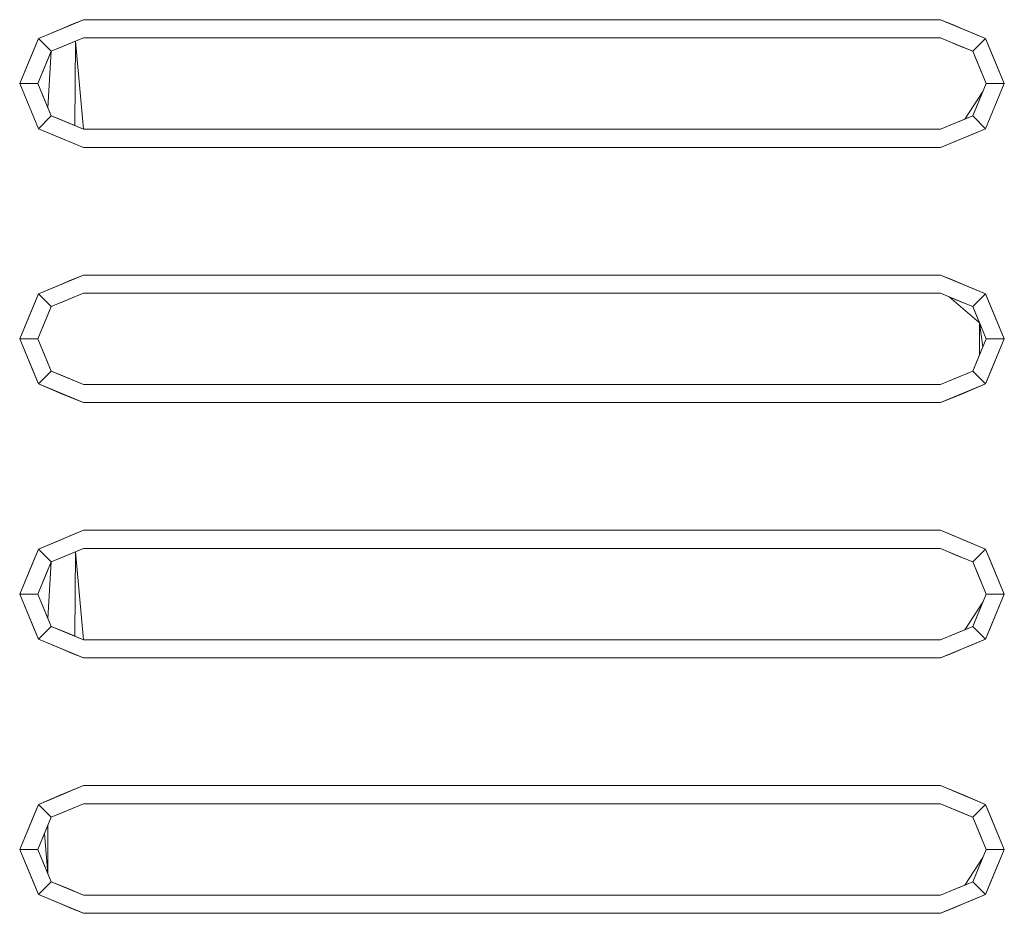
# Model space of a CAD drawing. Header units: millimetres. Extents: x 321 to 585, y -277 to 9.
# Tile 815 of 1056: x 346.746 to 347.286, y -18.946 to -18.456. Entities that reach past the tile are written whole.
import ezdxf

# ---------------------------------------------------------------- set-up
doc = ezdxf.new("R2010")
doc.units = ezdxf.units.MM
doc.header["$MEASUREMENT"] = 0
doc.layers.add('IFC-Elemento construtivo genérico-Contorno', color=253, linetype='Continuous', lineweight=5)

msp = doc.modelspace()

# ---------------------------------------------------------------- linework, layer by layer
at = {"layer": 'IFC-Elemento construtivo genérico-Contorno', "lineweight": 5}
for p, q in [((346.75591, -18.46641), (346.78066, -18.45615)), ((346.7621, -18.46385), (346.78066, -18.45615)), ((346.76829, -18.46128), (346.78066, -18.45615)), ((346.77409, -18.45888), (346.78066, -18.45615)), ((346.77409, -18.45888), (346.78066, -18.45615)), ((346.78066, -18.45615), (347.25066, -18.45615)), ((346.78066, -18.45615), (347.25066, -18.45615)), ((347.25066, -18.45615), (347.25723, -18.45888)), ((347.25066, -18.45615), (347.27541, -18.46641)), ((347.25066, -18.45615), (347.26303, -18.46128)), ((347.25066, -18.45615), (347.26922, -18.46385)), ((347.25066, -18.45615), (347.25723, -18.45888)), ((346.75591, -18.46641), (346.76829, -18.46128)), ((346.7621, -18.46385), (346.76829, -18.46128)), ((346.76829, -18.46128), (346.77409, -18.45888)), ((346.76829, -18.46128), (346.77409, -18.45888)), ((347.257, -18.45879), (347.27541, -18.46641)), ((347.25723, -18.45888), (347.26303, -18.46128)), ((347.26303, -18.46128), (347.26922, -18.46385)), ((347.26303, -18.46128), (347.27541, -18.46641)), ((346.74566, -18.49115), (346.75591, -18.46641)), ((346.74822, -18.48497), (346.75591, -18.46641)), ((346.75079, -18.47878), (346.75591, -18.46641)), ((346.75335, -18.4726), (346.75591, -18.46641)), ((346.75335, -18.4726), (346.75591, -18.46641)), ((346.75591, -18.46641), (346.7621, -18.46385)), ((346.75591, -18.46641), (346.7621, -18.46385)), ((346.75591, -18.46641), (346.76298, -18.47348)), ((346.75591, -18.46641), (346.76298, -18.47348)), ((346.76298, -18.47348), (346.78066, -18.46615)), ((346.76298, -18.47348), (346.77624, -18.46799)), ((346.7674, -18.47165), (346.78066, -18.46615)), ((346.7674, -18.47165), (346.77624, -18.46799)), ((346.77182, -18.46982), (346.77624, -18.46799)), ((346.77596, -18.51421), (346.77624, -18.46799)), ((346.77624, -18.46799), (346.78066, -18.46615)), ((346.77624, -18.46799), (346.78066, -18.46615)), ((346.77624, -18.46799), (346.78066, -18.51615)), ((346.78066, -18.46615), (347.25066, -18.46615)), ((346.78066, -18.46615), (347.25066, -18.46615)), ((347.25066, -18.46615), (347.25536, -18.46811)), ((347.25066, -18.46615), (347.25536, -18.46811)), ((347.25066, -18.46615), (347.26419, -18.47176)), ((347.26834, -18.47348), (347.27541, -18.46641)), ((347.26834, -18.47348), (347.27541, -18.46641)), ((347.26922, -18.46385), (347.27541, -18.46641)), ((347.26922, -18.46385), (347.27541, -18.46641)), ((347.27541, -18.46641), (347.27797, -18.4726)), ((347.27541, -18.46641), (347.28566, -18.49115)), ((347.27541, -18.46641), (347.28053, -18.47878)), ((347.27541, -18.46641), (347.28309, -18.48497)), ((347.27541, -18.46641), (347.27797, -18.4726)), ((346.74566, -18.49115), (346.75335, -18.4726)), ((346.75079, -18.47878), (346.75335, -18.4726)), ((346.76298, -18.47348), (346.77182, -18.46982)), ((346.76298, -18.47348), (346.7674, -18.47165)), ((346.76298, -18.47348), (346.7674, -18.47165)), ((347.25536, -18.46811), (347.26834, -18.47348)), ((347.25536, -18.46811), (347.26005, -18.47005)), ((347.25536, -18.46811), (347.26005, -18.47005)), ((347.26005, -18.47005), (347.26419, -18.47176)), ((347.26005, -18.47005), (347.26834, -18.47348)), ((347.26005, -18.47005), (347.26419, -18.47176)), ((347.26419, -18.47176), (347.26834, -18.47348)), ((347.26419, -18.47176), (347.26834, -18.47348)), ((347.27797, -18.4726), (347.28053, -18.47878)), ((347.27797, -18.4726), (347.28566, -18.49115)), ((347.27797, -18.4726), (347.28053, -18.47878)), ((346.74566, -18.49115), (346.75079, -18.47878)), ((346.74822, -18.48497), (346.75079, -18.47878)), ((346.75566, -18.49115), (346.76298, -18.47348)), ((346.75566, -18.49115), (346.76115, -18.4779)), ((346.75749, -18.48674), (346.76298, -18.47348)), ((346.75932, -18.48232), (346.76298, -18.47348)), ((346.76115, -18.50442), (346.76298, -18.47348)), ((346.76115, -18.4779), (346.76298, -18.47348)), ((347.26834, -18.47348), (347.272, -18.48232)), ((347.26834, -18.47348), (347.27017, -18.4779)), ((347.26834, -18.47348), (347.27566, -18.49115)), ((347.26834, -18.47348), (347.272, -18.48232)), ((347.26834, -18.47348), (347.27017, -18.4779)), ((347.26834, -18.47348), (347.27383, -18.48674)), ((347.26834, -18.47348), (347.27566, -18.49115)), ((347.27017, -18.4779), (347.272, -18.48232)), ((347.27017, -18.4779), (347.27566, -18.49115)), ((347.28053, -18.47878), (347.28309, -18.48497)), ((347.28053, -18.47878), (347.28566, -18.49115)), ((346.75566, -18.49115), (346.75932, -18.48232)), ((347.272, -18.48232), (347.27383, -18.48674)), ((347.272, -18.48232), (347.27566, -18.49115)), ((347.272, -18.48232), (347.27566, -18.49115)), ((346.74566, -18.49115), (346.74822, -18.48497)), ((346.74566, -18.49115), (346.74822, -18.48497)), ((346.75566, -18.49115), (346.75749, -18.48674)), ((347.27383, -18.48674), (347.27566, -18.49115)), ((347.27383, -18.48674), (347.27566, -18.49115)), ((347.28309, -18.48497), (347.28566, -18.49115)), ((347.28309, -18.48497), (347.28566, -18.49115)), ((346.74566, -18.49115), (346.75566, -18.49115)), ((346.74566, -18.49115), (346.74822, -18.49735)), ((346.74566, -18.49115), (346.75566, -18.49115)), ((346.74566, -18.49115), (346.75591, -18.51591)), ((346.74566, -18.49115), (346.74822, -18.49735)), ((346.74566, -18.49115), (346.75335, -18.50972)), ((346.75566, -18.49115), (346.75749, -18.49558)), ((346.75566, -18.49115), (346.75932, -18.49999)), ((346.75566, -18.49115), (346.76298, -18.50884)), ((346.75566, -18.49115), (346.75932, -18.49999)), ((346.75566, -18.49115), (346.75749, -18.49558)), ((347.26834, -18.50884), (347.27566, -18.49115)), ((347.272, -18.49999), (347.27566, -18.49115)), ((347.272, -18.49999), (347.27566, -18.49115)), ((347.27383, -18.49558), (347.27566, -18.49115)), ((347.27383, -18.49558), (347.27566, -18.49115)), ((347.27541, -18.51591), (347.28566, -18.49115)), ((347.27566, -18.49115), (347.28566, -18.49115)), ((347.27566, -18.49115), (347.28566, -18.49115)), ((347.27797, -18.50972), (347.28566, -18.49115)), ((347.28053, -18.50354), (347.28566, -18.49115)), ((347.28309, -18.49735), (347.28566, -18.49115)), ((346.74822, -18.49735), (346.75079, -18.50354)), ((346.74822, -18.49735), (346.75079, -18.50354)), ((346.75749, -18.49558), (346.75932, -18.49999)), ((346.75749, -18.49558), (346.76298, -18.50884)), ((346.75932, -18.49999), (346.76298, -18.50884)), ((346.75932, -18.49999), (346.76115, -18.50442)), ((347.26392, -18.51067), (347.27383, -18.49558)), ((347.26834, -18.50884), (347.27383, -18.49558)), ((347.26834, -18.50884), (347.272, -18.49999)), ((347.27017, -18.50442), (347.272, -18.49999)), ((347.272, -18.49999), (347.27383, -18.49558)), ((347.28053, -18.50354), (347.28309, -18.49735)), ((346.75079, -18.50354), (346.75335, -18.50972)), ((346.75079, -18.50354), (346.75591, -18.51591)), ((346.76115, -18.50442), (346.76298, -18.50884)), ((347.26834, -18.50884), (347.27017, -18.50442)), ((347.27541, -18.51591), (347.28053, -18.50354)), ((347.27797, -18.50972), (347.28053, -18.50354)), ((346.75335, -18.50972), (346.75591, -18.51591)), ((346.75335, -18.50972), (346.75591, -18.51591)), ((346.75591, -18.51591), (346.76298, -18.50884)), ((346.75591, -18.51591), (346.76298, -18.50884)), ((346.76298, -18.50884), (346.76712, -18.51055)), ((346.76298, -18.50884), (346.78066, -18.51615)), ((346.76298, -18.50884), (346.76712, -18.51055)), ((346.76712, -18.51055), (346.77596, -18.51421)), ((346.76712, -18.51055), (346.77127, -18.51227)), ((346.76712, -18.51055), (346.78066, -18.51615)), ((346.76712, -18.51055), (346.77127, -18.51227)), ((347.25066, -18.51615), (347.26834, -18.50884)), ((347.25508, -18.51433), (347.26834, -18.50884)), ((347.25508, -18.51433), (347.26392, -18.51067)), ((347.2595, -18.51249), (347.26834, -18.50884)), ((347.2595, -18.51249), (347.26392, -18.51067)), ((347.2595, -18.51249), (347.26392, -18.51067)), ((347.26392, -18.51067), (347.26834, -18.50884)), ((347.26834, -18.50884), (347.27541, -18.51591)), ((347.26834, -18.50884), (347.27541, -18.51591)), ((347.27541, -18.51591), (347.27797, -18.50972)), ((347.27541, -18.51591), (347.27797, -18.50972)), ((346.75591, -18.51591), (346.7621, -18.51847)), ((346.75591, -18.51591), (346.76829, -18.52104)), ((346.75591, -18.51591), (346.7621, -18.51847)), ((346.75591, -18.51591), (346.78066, -18.52615)), ((346.77127, -18.51227), (346.77596, -18.51421)), ((346.77127, -18.51227), (346.78066, -18.51615)), ((346.77596, -18.51421), (346.78066, -18.51615)), ((346.78066, -18.51615), (347.25066, -18.51615)), ((346.78066, -18.51615), (347.25066, -18.51615)), ((347.25066, -18.51615), (347.2595, -18.51249)), ((347.25066, -18.51615), (347.2595, -18.51249)), ((347.25066, -18.51615), (347.25508, -18.51433)), ((347.25066, -18.51615), (347.25508, -18.51433)), ((347.25066, -18.52615), (347.27541, -18.51591)), ((347.26303, -18.52104), (347.27541, -18.51591)), ((347.26922, -18.51847), (347.27541, -18.51591)), ((347.26922, -18.51847), (347.27541, -18.51591)), ((346.7621, -18.51847), (346.76829, -18.52104)), ((346.7621, -18.51847), (346.78066, -18.52615)), ((346.76829, -18.52104), (346.77409, -18.52344)), ((346.76829, -18.52104), (346.77409, -18.52344)), ((347.25066, -18.52615), (347.26922, -18.51847)), ((347.25066, -18.52615), (347.26303, -18.52104)), ((347.25723, -18.52344), (347.26303, -18.52104)), ((347.25723, -18.52344), (347.26303, -18.52104)), ((347.26303, -18.52104), (347.26922, -18.51847)), ((346.77409, -18.52344), (346.78066, -18.52615)), ((346.77409, -18.52344), (346.78066, -18.52615)), ((346.78066, -18.52615), (347.25066, -18.52615)), ((346.78066, -18.52615), (347.25066, -18.52615)), ((347.25066, -18.52615), (347.25723, -18.52344)), ((347.25066, -18.52615), (347.25723, -18.52344)), ((346.75591, -18.60641), (346.78066, -18.59615)), ((346.7621, -18.60385), (346.78066, -18.59615)), ((346.76829, -18.60128), (346.78066, -18.59615)), ((346.77409, -18.59888), (346.78066, -18.59615)), ((346.77409, -18.59888), (346.78066, -18.59615)), ((346.78066, -18.59615), (347.25066, -18.59615)), ((346.78066, -18.59615), (347.25066, -18.59615)), ((347.25066, -18.59615), (347.25723, -18.59888)), ((347.25066, -18.59615), (347.26303, -18.60128)), ((347.25066, -18.59615), (347.27541, -18.60641)), ((347.25066, -18.59615), (347.26303, -18.60128)), ((347.25066, -18.59615), (347.26922, -18.60385)), ((347.25066, -18.59615), (347.25723, -18.59888)), ((346.75591, -18.60641), (346.76829, -18.60128)), ((346.7621, -18.60385), (346.76829, -18.60128)), ((346.76829, -18.60128), (346.77409, -18.59888)), ((346.76829, -18.60128), (346.77409, -18.59888)), ((347.257, -18.59879), (347.27541, -18.60641)), ((347.25723, -18.59888), (347.26303, -18.60128)), ((347.26303, -18.60128), (347.26922, -18.60385)), ((347.26303, -18.60128), (347.27541, -18.60641)), ((346.74566, -18.63115), (346.75591, -18.60641)), ((346.74822, -18.62497), (346.75591, -18.60641)), ((346.75079, -18.61878), (346.75591, -18.60641)), ((346.75335, -18.6126), (346.75591, -18.60641)), ((346.75335, -18.6126), (346.75591, -18.60641)), ((346.75591, -18.60641), (346.7621, -18.60385)), ((346.75591, -18.60641), (346.7621, -18.60385)), ((346.75591, -18.60641), (346.76298, -18.61348)), ((346.75591, -18.60641), (346.76298, -18.61348)), ((346.76298, -18.61348), (346.78066, -18.60615)), ((346.76298, -18.61348), (346.77624, -18.60799)), ((346.7674, -18.61165), (346.78066, -18.60615)), ((346.77182, -18.60982), (346.78066, -18.60615)), ((346.77182, -18.60982), (346.77624, -18.60799)), ((346.77624, -18.60799), (346.78066, -18.60615)), ((346.77624, -18.60799), (346.78066, -18.60615)), ((346.78066, -18.60615), (347.25066, -18.60615)), ((346.78066, -18.60615), (347.25066, -18.60615)), ((347.25066, -18.60615), (347.25536, -18.60811)), ((347.25066, -18.60615), (347.25536, -18.60811)), ((347.25066, -18.60615), (347.26419, -18.61176)), ((347.25536, -18.60811), (347.26419, -18.61176)), ((347.25536, -18.60811), (347.272, -18.62232)), ((347.25536, -18.60811), (347.26005, -18.61005)), ((347.26834, -18.61348), (347.27541, -18.60641)), ((347.26834, -18.61348), (347.27541, -18.60641)), ((347.26922, -18.60385), (347.27541, -18.60641)), ((347.26922, -18.60385), (347.27541, -18.60641)), ((347.27541, -18.60641), (347.27797, -18.6126)), ((347.27541, -18.60641), (347.28566, -18.63115)), ((347.27541, -18.60641), (347.28053, -18.61878)), ((347.27541, -18.60641), (347.28309, -18.62497)), ((347.27541, -18.60641), (347.27797, -18.6126)), ((346.74566, -18.63115), (346.75335, -18.6126)), ((346.75079, -18.61878), (346.75335, -18.6126)), ((346.75566, -18.63115), (346.76298, -18.61348)), ((346.75749, -18.62674), (346.76298, -18.61348)), ((346.75932, -18.62232), (346.76298, -18.61348)), ((346.76115, -18.6179), (346.76298, -18.61348)), ((346.76115, -18.6179), (346.76298, -18.61348)), ((346.76298, -18.61348), (346.77182, -18.60982)), ((346.76298, -18.61348), (346.7674, -18.61165)), ((346.76298, -18.61348), (346.7674, -18.61165)), ((346.7674, -18.61165), (346.77182, -18.60982)), ((347.26005, -18.61005), (347.26419, -18.61176)), ((347.26419, -18.61176), (347.26834, -18.61348)), ((347.26419, -18.61176), (347.26834, -18.61348)), ((347.26834, -18.61348), (347.272, -18.62232)), ((347.26834, -18.61348), (347.272, -18.62232)), ((347.26834, -18.61348), (347.27017, -18.6179)), ((347.26834, -18.61348), (347.27383, -18.62674)), ((347.26834, -18.61348), (347.27566, -18.63115)), ((347.27797, -18.6126), (347.28053, -18.61878)), ((347.27797, -18.6126), (347.28566, -18.63115)), ((347.27797, -18.6126), (347.28053, -18.61878)), ((346.74566, -18.63115), (346.75079, -18.61878)), ((346.74822, -18.62497), (346.75079, -18.61878)), ((346.75566, -18.63115), (346.76115, -18.6179)), ((346.75749, -18.62674), (346.76115, -18.6179)), ((347.27017, -18.6179), (347.27566, -18.63115)), ((347.28053, -18.61878), (347.28309, -18.62497)), ((347.28053, -18.61878), (347.28566, -18.63115)), ((346.75566, -18.63115), (346.75932, -18.62232)), ((347.272, -18.62232), (347.27566, -18.63115)), ((347.272, -18.62232), (347.27383, -18.63558)), ((347.272, -18.63999), (347.272, -18.62232)), ((347.272, -18.62232), (347.27383, -18.62674)), ((347.272, -18.62232), (347.27566, -18.63115)), ((346.74566, -18.63115), (346.74822, -18.62497)), ((346.74566, -18.63115), (346.74822, -18.62497)), ((346.75566, -18.63115), (346.75749, -18.62674)), ((346.75566, -18.63115), (346.75749, -18.62674)), ((347.27383, -18.62674), (347.27566, -18.63115)), ((347.27383, -18.62674), (347.27566, -18.63115)), ((347.28309, -18.62497), (347.28566, -18.63115)), ((347.28309, -18.62497), (347.28566, -18.63115)), ((346.74566, -18.63115), (346.75566, -18.63115)), ((346.74566, -18.63115), (346.74822, -18.63735)), ((346.74566, -18.63115), (346.75566, -18.63115)), ((346.74566, -18.63115), (346.75591, -18.65591)), ((346.74566, -18.63115), (346.74822, -18.63735)), ((346.74566, -18.63115), (346.75335, -18.64972)), ((346.75566, -18.63115), (346.76298, -18.64884)), ((346.75566, -18.63115), (346.75749, -18.63558)), ((346.75566, -18.63115), (346.75932, -18.63999)), ((346.75566, -18.63115), (346.76298, -18.64884)), ((346.75566, -18.63115), (346.75932, -18.63999)), ((346.75566, -18.63115), (346.75749, -18.63558)), ((347.26834, -18.64884), (347.27566, -18.63115)), ((347.272, -18.63999), (347.27566, -18.63115)), ((347.272, -18.63999), (347.27566, -18.63115)), ((347.27383, -18.63558), (347.27566, -18.63115)), ((347.27383, -18.63558), (347.27566, -18.63115)), ((347.27541, -18.65591), (347.28566, -18.63115)), ((347.27566, -18.63115), (347.28566, -18.63115)), ((347.27566, -18.63115), (347.28566, -18.63115)), ((347.27797, -18.64972), (347.28566, -18.63115)), ((347.28053, -18.64354), (347.28566, -18.63115)), ((347.28309, -18.63735), (347.28566, -18.63115)), ((346.74822, -18.63735), (346.75079, -18.64354)), ((346.74822, -18.63735), (346.75079, -18.64354)), ((346.75749, -18.63558), (346.76298, -18.64884)), ((346.75749, -18.63558), (346.76298, -18.64884)), ((346.75932, -18.63999), (346.76298, -18.64884)), ((346.75932, -18.63999), (346.76115, -18.64442)), ((347.26834, -18.64884), (347.27383, -18.63558)), ((347.26834, -18.64884), (347.272, -18.63999)), ((347.27017, -18.64442), (347.272, -18.63999)), ((347.27017, -18.64442), (347.272, -18.63999)), ((347.272, -18.63999), (347.27383, -18.63558)), ((347.28053, -18.64354), (347.28309, -18.63735)), ((346.75079, -18.64354), (346.75335, -18.64972)), ((346.75079, -18.64354), (346.75591, -18.65591)), ((346.76115, -18.64442), (346.76298, -18.64884)), ((347.26834, -18.64884), (347.27017, -18.64442)), ((347.26834, -18.64884), (347.27017, -18.64442)), ((347.27541, -18.65591), (347.28053, -18.64354)), ((347.27797, -18.64972), (347.28053, -18.64354)), ((346.75335, -18.64972), (346.75591, -18.65591)), ((346.75335, -18.64972), (346.75591, -18.65591)), ((346.75591, -18.65591), (346.76298, -18.64884)), ((346.75591, -18.65591), (346.76298, -18.64884)), ((346.76298, -18.64884), (346.76712, -18.65055)), ((346.76298, -18.64884), (346.77127, -18.65227)), ((346.76298, -18.64884), (346.78066, -18.65615)), ((346.76298, -18.64884), (346.78066, -18.65615)), ((346.76298, -18.64884), (346.76712, -18.65055)), ((346.76712, -18.65055), (346.77127, -18.65227)), ((346.76712, -18.65055), (346.78066, -18.65615)), ((346.76712, -18.65055), (346.77127, -18.65227)), ((347.25066, -18.65615), (347.26834, -18.64884)), ((347.25066, -18.65615), (347.26834, -18.64884)), ((347.25508, -18.65433), (347.26834, -18.64884)), ((347.2595, -18.65249), (347.26834, -18.64884)), ((347.2595, -18.65249), (347.26392, -18.65067)), ((347.2595, -18.65249), (347.26392, -18.65067)), ((347.26392, -18.65067), (347.26834, -18.64884)), ((347.26392, -18.65067), (347.26834, -18.64884)), ((347.26834, -18.64884), (347.27541, -18.65591)), ((347.26834, -18.64884), (347.27541, -18.65591)), ((347.27541, -18.65591), (347.27797, -18.64972)), ((347.27541, -18.65591), (347.27797, -18.64972)), ((346.75591, -18.65591), (346.7621, -18.65847)), ((346.75591, -18.65591), (346.76829, -18.66104)), ((346.75591, -18.65591), (346.7621, -18.65847)), ((346.75591, -18.65591), (346.78066, -18.66615)), ((346.77127, -18.65227), (346.77596, -18.65421)), ((346.77127, -18.65227), (346.78066, -18.65615)), ((346.77596, -18.65421), (346.78066, -18.65615)), ((346.78066, -18.65615), (347.25066, -18.65615)), ((346.78066, -18.65615), (347.25066, -18.65615)), ((347.25066, -18.65615), (347.2595, -18.65249)), ((347.25066, -18.65615), (347.2595, -18.65249)), ((347.25066, -18.65615), (347.25508, -18.65433)), ((347.25066, -18.65615), (347.25508, -18.65433)), ((347.25066, -18.66615), (347.27541, -18.65591)), ((347.25508, -18.65433), (347.2595, -18.65249)), ((347.26303, -18.66104), (347.27541, -18.65591)), ((347.26922, -18.65847), (347.27541, -18.65591)), ((347.26922, -18.65847), (347.27541, -18.65591)), ((346.7621, -18.65847), (346.76829, -18.66104)), ((346.7621, -18.65847), (346.78066, -18.66615)), ((346.76829, -18.66104), (346.77409, -18.66344)), ((346.76829, -18.66104), (346.77409, -18.66344)), ((347.25066, -18.66615), (347.26922, -18.65847)), ((347.25066, -18.66615), (347.26303, -18.66104)), ((347.25723, -18.66344), (347.26303, -18.66104)), ((347.25723, -18.66344), (347.26303, -18.66104)), ((347.26303, -18.66104), (347.26922, -18.65847)), ((346.77409, -18.66344), (346.78066, -18.66615)), ((346.77409, -18.66344), (346.78066, -18.66615)), ((346.78066, -18.66615), (347.25066, -18.66615)), ((346.78066, -18.66615), (347.25066, -18.66615)), ((347.25066, -18.66615), (347.25723, -18.66344)), ((347.25066, -18.66615), (347.25723, -18.66344)), ((346.75591, -18.74641), (346.78066, -18.73615)), ((346.7621, -18.74385), (346.78066, -18.73615)), ((346.76829, -18.74128), (346.78066, -18.73615)), ((346.77409, -18.73888), (346.78066, -18.73615)), ((346.77409, -18.73888), (346.78066, -18.73615)), ((346.78066, -18.73615), (347.25066, -18.73615)), ((346.78066, -18.73615), (347.25066, -18.73615)), ((347.25066, -18.73615), (347.25723, -18.73888)), ((347.25066, -18.73615), (347.26303, -18.74128)), ((347.25066, -18.73615), (347.27541, -18.74641)), ((347.25066, -18.73615), (347.26303, -18.74128)), ((347.25066, -18.73615), (347.26922, -18.74385)), ((347.25066, -18.73615), (347.25723, -18.73888)), ((346.75591, -18.74641), (346.76829, -18.74128)), ((346.7621, -18.74385), (346.76829, -18.74128)), ((346.76829, -18.74128), (346.77409, -18.73888)), ((346.76829, -18.74128), (346.77409, -18.73888)), ((347.257, -18.73879), (347.27541, -18.74641)), ((347.25723, -18.73888), (347.26303, -18.74128)), ((347.26303, -18.74128), (347.26922, -18.74385)), ((347.26303, -18.74128), (347.27541, -18.74641)), ((346.74566, -18.77115), (346.75591, -18.74641)), ((346.74822, -18.76497), (346.75591, -18.74641)), ((346.75079, -18.75878), (346.75591, -18.74641)), ((346.75335, -18.7526), (346.75591, -18.74641)), ((346.75335, -18.7526), (346.75591, -18.74641)), ((346.75591, -18.74641), (346.7621, -18.74385)), ((346.75591, -18.74641), (346.7621, -18.74385)), ((346.75591, -18.74641), (346.76298, -18.75348)), ((346.75591, -18.74641), (346.76298, -18.75348)), ((346.76298, -18.75348), (346.78066, -18.74615)), ((346.76298, -18.75348), (346.77624, -18.74799)), ((346.7674, -18.75165), (346.78066, -18.74615)), ((346.7674, -18.75165), (346.77624, -18.74799)), ((346.77182, -18.74982), (346.77624, -18.74799)), ((346.77596, -18.79421), (346.77624, -18.74799)), ((346.77624, -18.74799), (346.78066, -18.74615)), ((346.77624, -18.74799), (346.78066, -18.74615)), ((346.77624, -18.74799), (346.78066, -18.79615)), ((346.78066, -18.74615), (347.25066, -18.74615)), ((346.78066, -18.74615), (347.25066, -18.74615)), ((347.25066, -18.74615), (347.26005, -18.75005)), ((347.25066, -18.74615), (347.25536, -18.74811)), ((347.25066, -18.74615), (347.25536, -18.74811)), ((347.25066, -18.74615), (347.26419, -18.75176)), ((347.25536, -18.74811), (347.26419, -18.75176)), ((347.25536, -18.74811), (347.26005, -18.75005)), ((347.25536, -18.74811), (347.26005, -18.75005)), ((347.26834, -18.75348), (347.27541, -18.74641)), ((347.26834, -18.75348), (347.27541, -18.74641)), ((347.26922, -18.74385), (347.27541, -18.74641)), ((347.26922, -18.74385), (347.27541, -18.74641)), ((347.27541, -18.74641), (347.27797, -18.7526)), ((347.27541, -18.74641), (347.28566, -18.77115)), ((347.27541, -18.74641), (347.28053, -18.75878)), ((347.27541, -18.74641), (347.28309, -18.76497)), ((347.27541, -18.74641), (347.27797, -18.7526)), ((346.74566, -18.77115), (346.75335, -18.7526)), ((346.75079, -18.75878), (346.75335, -18.7526)), ((346.75566, -18.77115), (346.76298, -18.75348)), ((346.75749, -18.76674), (346.76298, -18.75348)), ((346.75932, -18.76232), (346.76298, -18.75348)), ((346.76115, -18.78442), (346.76298, -18.75348)), ((346.76115, -18.7579), (346.76298, -18.75348)), ((346.76298, -18.75348), (346.77182, -18.74982)), ((346.76298, -18.75348), (346.7674, -18.75165)), ((346.76298, -18.75348), (346.7674, -18.75165)), ((347.26005, -18.75005), (347.26834, -18.75348)), ((347.26005, -18.75005), (347.26419, -18.75176)), ((347.26419, -18.75176), (347.26834, -18.75348)), ((347.26419, -18.75176), (347.26834, -18.75348)), ((347.26834, -18.75348), (347.27566, -18.77115)), ((347.26834, -18.75348), (347.272, -18.76232)), ((347.26834, -18.75348), (347.27017, -18.7579)), ((347.26834, -18.75348), (347.272, -18.76232)), ((347.26834, -18.75348), (347.27017, -18.7579)), ((347.26834, -18.75348), (347.27383, -18.76674)), ((347.26834, -18.75348), (347.27566, -18.77115)), ((347.27797, -18.7526), (347.28053, -18.75878)), ((347.27797, -18.7526), (347.28566, -18.77115)), ((347.27797, -18.7526), (347.28053, -18.75878)), ((346.74566, -18.77115), (346.75079, -18.75878)), ((346.74822, -18.76497), (346.75079, -18.75878)), ((346.75566, -18.77115), (346.76115, -18.7579)), ((347.27017, -18.7579), (347.272, -18.76232)), ((347.27017, -18.7579), (347.27566, -18.77115)), ((347.28053, -18.75878), (347.28309, -18.76497)), ((347.28053, -18.75878), (347.28566, -18.77115)), ((346.74566, -18.77115), (346.74822, -18.76497)), ((346.74566, -18.77115), (346.74822, -18.76497)), ((346.75566, -18.77115), (346.75932, -18.76232)), ((347.272, -18.76232), (347.27566, -18.77115)), ((347.272, -18.76232), (347.27383, -18.76674)), ((347.272, -18.76232), (347.27566, -18.77115)), ((347.28309, -18.76497), (347.28566, -18.77115)), ((347.28309, -18.76497), (347.28566, -18.77115)), ((346.75566, -18.77115), (346.75749, -18.76674)), ((347.27383, -18.76674), (347.27566, -18.77115)), ((347.27383, -18.76674), (347.27566, -18.77115)), ((346.74566, -18.77115), (346.75566, -18.77115)), ((346.74566, -18.77115), (346.74822, -18.77735)), ((346.74566, -18.77115), (346.75566, -18.77115)), ((346.74566, -18.77115), (346.75591, -18.79591)), ((346.74566, -18.77115), (346.74822, -18.77735)), ((346.74566, -18.77115), (346.75335, -18.78972)), ((346.75566, -18.77115), (346.75749, -18.77558)), ((346.75566, -18.77115), (346.75932, -18.77999)), ((346.75566, -18.77115), (346.76298, -18.78884)), ((346.75566, -18.77115), (346.75932, -18.77999)), ((346.75566, -18.77115), (346.75749, -18.77558)), ((346.75749, -18.77558), (346.75932, -18.77999)), ((346.75749, -18.77558), (346.76298, -18.78884)), ((347.26392, -18.79067), (347.27383, -18.77558)), ((347.26834, -18.78884), (347.27566, -18.77115)), ((347.26834, -18.78884), (347.27383, -18.77558)), ((347.272, -18.77999), (347.27566, -18.77115)), ((347.272, -18.77999), (347.27566, -18.77115)), ((347.272, -18.77999), (347.27383, -18.77558)), ((347.27383, -18.77558), (347.27566, -18.77115)), ((347.27383, -18.77558), (347.27566, -18.77115)), ((347.27541, -18.79591), (347.28566, -18.77115)), ((347.27566, -18.77115), (347.28566, -18.77115)), ((347.27566, -18.77115), (347.28566, -18.77115)), ((347.27797, -18.78972), (347.28566, -18.77115)), ((347.28053, -18.78354), (347.28566, -18.77115)), ((347.28309, -18.77735), (347.28566, -18.77115)), ((346.74822, -18.77735), (346.75079, -18.78354)), ((346.74822, -18.77735), (346.75079, -18.78354)), ((346.75932, -18.77999), (346.76298, -18.78884)), ((346.75932, -18.77999), (346.76115, -18.78442)), ((347.26834, -18.78884), (347.272, -18.77999)), ((347.27017, -18.78442), (347.272, -18.77999)), ((347.28053, -18.78354), (347.28309, -18.77735)), ((346.75079, -18.78354), (346.75335, -18.78972)), ((346.75079, -18.78354), (346.75591, -18.79591)), ((346.76115, -18.78442), (346.76298, -18.78884)), ((347.26834, -18.78884), (347.27017, -18.78442)), ((347.27541, -18.79591), (347.28053, -18.78354)), ((347.27797, -18.78972), (347.28053, -18.78354)), ((346.75335, -18.78972), (346.75591, -18.79591)), ((346.75335, -18.78972), (346.75591, -18.79591)), ((346.75591, -18.79591), (346.76298, -18.78884)), ((346.75591, -18.79591), (346.76298, -18.78884)), ((346.76298, -18.78884), (346.76712, -18.79055)), ((346.76298, -18.78884), (346.78066, -18.79615)), ((346.76298, -18.78884), (346.76712, -18.79055)), ((346.76712, -18.79055), (346.77596, -18.79421)), ((346.76712, -18.79055), (346.77127, -18.79227)), ((346.76712, -18.79055), (346.78066, -18.79615)), ((346.76712, -18.79055), (346.77127, -18.79227)), ((347.25066, -18.79615), (347.26834, -18.78884)), ((347.25508, -18.79433), (347.26834, -18.78884)), ((347.25508, -18.79433), (347.26392, -18.79067)), ((347.2595, -18.79249), (347.26834, -18.78884)), ((347.2595, -18.79249), (347.26392, -18.79067)), ((347.2595, -18.79249), (347.26392, -18.79067)), ((347.26392, -18.79067), (347.26834, -18.78884)), ((347.26834, -18.78884), (347.27541, -18.79591)), ((347.26834, -18.78884), (347.27541, -18.79591)), ((347.27541, -18.79591), (347.27797, -18.78972)), ((347.27541, -18.79591), (347.27797, -18.78972)), ((346.75591, -18.79591), (346.7621, -18.79847)), ((346.75591, -18.79591), (346.76829, -18.80104)), ((346.75591, -18.79591), (346.7621, -18.79847)), ((346.75591, -18.79591), (346.78066, -18.80615)), ((346.77127, -18.79227), (346.77596, -18.79421)), ((346.77127, -18.79227), (346.78066, -18.79615)), ((346.77596, -18.79421), (346.78066, -18.79615)), ((346.78066, -18.79615), (347.25066, -18.79615)), ((346.78066, -18.79615), (347.25066, -18.79615)), ((347.25066, -18.79615), (347.2595, -18.79249)), ((347.25066, -18.79615), (347.2595, -18.79249)), ((347.25066, -18.79615), (347.25508, -18.79433)), ((347.25066, -18.79615), (347.25508, -18.79433)), ((347.25066, -18.80615), (347.27541, -18.79591)), ((347.26303, -18.80104), (347.27541, -18.79591)), ((347.26922, -18.79847), (347.27541, -18.79591)), ((347.26922, -18.79847), (347.27541, -18.79591)), ((346.7621, -18.79847), (346.76829, -18.80104)), ((346.7621, -18.79847), (346.78066, -18.80615)), ((346.76829, -18.80104), (346.77409, -18.80344)), ((346.76829, -18.80104), (346.77409, -18.80344)), ((347.25066, -18.80615), (347.26922, -18.79847)), ((347.25066, -18.80615), (347.26303, -18.80104)), ((347.25723, -18.80344), (347.26303, -18.80104)), ((347.25723, -18.80344), (347.26303, -18.80104)), ((347.26303, -18.80104), (347.26922, -18.79847)), ((346.77409, -18.80344), (346.78066, -18.80615)), ((346.77409, -18.80344), (346.78066, -18.80615)), ((346.78066, -18.80615), (347.25066, -18.80615)), ((346.78066, -18.80615), (347.25066, -18.80615)), ((347.25066, -18.80615), (347.25723, -18.80344)), ((347.25066, -18.80615), (347.25723, -18.80344)), ((346.75591, -18.88641), (346.78066, -18.87615)), ((346.7621, -18.88385), (346.78066, -18.87615)), ((346.76829, -18.88128), (346.78066, -18.87615)), ((346.77409, -18.87888), (346.78066, -18.87615)), ((346.77409, -18.87888), (346.78066, -18.87615)), ((346.78066, -18.87615), (347.25066, -18.87615)), ((346.78066, -18.87615), (347.25066, -18.87615)), ((347.25066, -18.87615), (347.25723, -18.87888)), ((347.25066, -18.87615), (347.27541, -18.88641)), ((347.25066, -18.87615), (347.26303, -18.88128)), ((347.25066, -18.87615), (347.26922, -18.88385)), ((347.25066, -18.87615), (347.25723, -18.87888)), ((346.75591, -18.88641), (346.76829, -18.88128)), ((346.7621, -18.88385), (346.76829, -18.88128)), ((346.76829, -18.88128), (346.77409, -18.87888)), ((346.76829, -18.88128), (346.77409, -18.87888)), ((347.257, -18.87879), (347.27541, -18.88641)), ((347.25723, -18.87888), (347.26303, -18.88128)), ((347.26303, -18.88128), (347.26922, -18.88385)), ((347.26303, -18.88128), (347.27541, -18.88641)), ((346.74566, -18.91115), (346.75591, -18.88641)), ((346.74822, -18.90497), (346.75591, -18.88641)), ((346.75079, -18.89878), (346.75591, -18.88641)), ((346.75335, -18.8926), (346.75591, -18.88641)), ((346.75335, -18.8926), (346.75591, -18.88641)), ((346.75591, -18.88641), (346.7621, -18.88385)), ((346.75591, -18.88641), (346.7621, -18.88385)), ((346.75591, -18.88641), (346.76298, -18.89348)), ((346.75591, -18.88641), (346.76298, -18.89348)), ((346.76298, -18.89348), (346.78066, -18.88615)), ((346.76298, -18.89348), (346.77624, -18.88799)), ((346.7674, -18.89165), (346.78066, -18.88615)), ((346.7674, -18.89165), (346.77624, -18.88799)), ((346.77182, -18.88982), (346.77624, -18.88799)), ((346.77624, -18.88799), (346.78066, -18.88615)), ((346.77624, -18.88799), (346.78066, -18.88615)), ((346.78066, -18.88615), (347.25066, -18.88615)), ((346.78066, -18.88615), (347.25066, -18.88615)), ((347.25066, -18.88615), (347.26005, -18.89005)), ((347.25066, -18.88615), (347.25536, -18.88811)), ((347.25066, -18.88615), (347.25536, -18.88811)), ((347.25066, -18.88615), (347.26419, -18.89176)), ((347.25536, -18.88811), (347.26005, -18.89005)), ((347.25536, -18.88811), (347.26005, -18.89005)), ((347.26834, -18.89348), (347.27541, -18.88641)), ((347.26834, -18.89348), (347.27541, -18.88641)), ((347.26922, -18.88385), (347.27541, -18.88641)), ((347.26922, -18.88385), (347.27541, -18.88641)), ((347.27541, -18.88641), (347.27797, -18.8926)), ((347.27541, -18.88641), (347.28566, -18.91115)), ((347.27541, -18.88641), (347.28053, -18.89878)), ((347.27541, -18.88641), (347.28309, -18.90497)), ((347.27541, -18.88641), (347.27797, -18.8926)), ((346.74566, -18.91115), (346.75335, -18.8926)), ((346.75079, -18.89878), (346.75335, -18.8926)), ((346.75566, -18.91115), (346.76298, -18.89348)), ((346.75749, -18.90674), (346.76298, -18.89348)), ((346.75932, -18.90232), (346.76298, -18.89348)), ((346.76115, -18.8979), (346.76298, -18.89348)), ((346.76115, -18.8979), (346.76298, -18.89348)), ((346.76298, -18.89348), (346.77182, -18.88982)), ((346.76298, -18.89348), (346.7674, -18.89165)), ((346.76298, -18.89348), (346.7674, -18.89165)), ((347.26005, -18.89005), (347.26419, -18.89176)), ((347.26005, -18.89005), (347.26834, -18.89348)), ((347.26005, -18.89005), (347.26419, -18.89176)), ((347.26419, -18.89176), (347.26834, -18.89348)), ((347.26419, -18.89176), (347.26834, -18.89348)), ((347.26834, -18.89348), (347.27566, -18.91115)), ((347.26834, -18.89348), (347.272, -18.90232)), ((347.26834, -18.89348), (347.27017, -18.8979)), ((347.26834, -18.89348), (347.272, -18.90232)), ((347.26834, -18.89348), (347.27017, -18.8979)), ((347.26834, -18.89348), (347.27383, -18.90674)), ((347.26834, -18.89348), (347.27566, -18.91115)), ((347.27797, -18.8926), (347.28053, -18.89878)), ((347.27797, -18.8926), (347.28566, -18.91115)), ((347.27797, -18.8926), (347.28053, -18.89878)), ((346.74566, -18.91115), (346.75079, -18.89878)), ((346.74822, -18.90497), (346.75079, -18.89878)), ((346.75566, -18.91115), (346.76115, -18.8979)), ((346.76115, -18.92442), (346.76115, -18.89789)), ((347.27017, -18.8979), (347.272, -18.90232)), ((347.27017, -18.8979), (347.27566, -18.91115)), ((347.28053, -18.89878), (347.28309, -18.90497)), ((347.28053, -18.89878), (347.28566, -18.91115)), ((346.74566, -18.91115), (346.74822, -18.90497)), ((346.74566, -18.91115), (346.74822, -18.90497)), ((346.75566, -18.91115), (346.75932, -18.90232)), ((346.75749, -18.90674), (346.75932, -18.90232)), ((346.75932, -18.90232), (346.76115, -18.92442)), ((347.272, -18.90232), (347.27566, -18.91115)), ((347.272, -18.90232), (347.27383, -18.90674)), ((347.272, -18.90232), (347.27566, -18.91115)), ((347.28309, -18.90497), (347.28566, -18.91115)), ((347.28309, -18.90497), (347.28566, -18.91115)), ((346.75566, -18.91115), (346.75749, -18.90674)), ((346.75566, -18.91115), (346.75749, -18.90674)), ((347.27383, -18.90674), (347.27566, -18.91115)), ((347.27383, -18.90674), (347.27566, -18.91115)), ((346.74566, -18.91115), (346.75566, -18.91115)), ((346.74566, -18.91115), (346.74822, -18.91735)), ((346.74566, -18.91115), (346.75566, -18.91115)), ((346.74566, -18.91115), (346.75591, -18.93591)), ((346.74566, -18.91115), (346.74822, -18.91735)), ((346.74566, -18.91115), (346.75335, -18.92972)), ((346.75566, -18.91115), (346.75932, -18.91999)), ((346.75566, -18.91115), (346.75749, -18.91558)), ((346.75566, -18.91115), (346.76298, -18.92884)), ((346.75566, -18.91115), (346.75932, -18.91999)), ((346.75566, -18.91115), (346.75749, -18.91558)), ((346.75749, -18.91558), (346.75932, -18.91999)), ((346.75749, -18.91558), (346.76298, -18.92884)), ((347.26392, -18.93067), (347.27383, -18.91558)), ((347.26834, -18.92884), (347.27566, -18.91115)), ((347.26834, -18.92884), (347.27383, -18.91558)), ((347.27017, -18.92442), (347.27383, -18.91558)), ((347.272, -18.91999), (347.27566, -18.91115)), ((347.272, -18.91999), (347.27383, -18.91558)), ((347.27383, -18.91558), (347.27566, -18.91115)), ((347.27383, -18.91558), (347.27566, -18.91115)), ((347.27541, -18.93591), (347.28566, -18.91115)), ((347.27566, -18.91115), (347.28566, -18.91115)), ((347.27566, -18.91115), (347.28566, -18.91115)), ((347.27797, -18.92972), (347.28566, -18.91115)), ((347.28053, -18.92354), (347.28566, -18.91115)), ((347.28309, -18.91735), (347.28566, -18.91115)), ((346.74822, -18.91735), (346.75079, -18.92354)), ((346.74822, -18.91735), (346.75079, -18.92354)), ((346.75932, -18.91999), (346.76298, -18.92884)), ((346.75932, -18.91999), (346.76115, -18.92442)), ((347.27017, -18.92442), (347.272, -18.91999)), ((347.27017, -18.92442), (347.272, -18.91999)), ((347.28053, -18.92354), (347.28309, -18.91735)), ((346.75079, -18.92354), (346.75335, -18.92972)), ((346.75079, -18.92354), (346.75591, -18.93591)), ((346.76115, -18.92442), (346.76298, -18.92884)), ((347.26834, -18.92884), (347.27017, -18.92442)), ((347.26834, -18.92884), (347.27017, -18.92442)), ((347.27541, -18.93591), (347.28053, -18.92354)), ((347.27797, -18.92972), (347.28053, -18.92354)), ((346.75335, -18.92972), (346.75591, -18.93591)), ((346.75335, -18.92972), (346.75591, -18.93591)), ((346.75591, -18.93591), (346.76298, -18.92884)), ((346.75591, -18.93591), (346.76298, -18.92884)), ((346.76298, -18.92884), (346.77127, -18.93227)), ((346.76298, -18.92884), (346.76712, -18.93055)), ((346.76298, -18.92884), (346.78066, -18.93615)), ((346.76298, -18.92884), (346.76712, -18.93055)), ((346.76712, -18.93055), (346.77127, -18.93227)), ((346.76712, -18.93055), (346.78066, -18.93615)), ((346.76712, -18.93055), (346.77127, -18.93227)), ((346.77127, -18.93227), (346.77596, -18.93421)), ((346.77127, -18.93227), (346.78066, -18.93615)), ((347.25066, -18.93615), (347.26834, -18.92884)), ((347.25508, -18.93433), (347.26834, -18.92884)), ((347.25508, -18.93433), (347.26392, -18.93067)), ((347.2595, -18.93249), (347.26834, -18.92884)), ((347.2595, -18.93249), (347.26392, -18.93067)), ((347.2595, -18.93249), (347.26392, -18.93067)), ((347.26392, -18.93067), (347.26834, -18.92884)), ((347.26834, -18.92884), (347.27541, -18.93591)), ((347.26834, -18.92884), (347.27541, -18.93591)), ((347.27541, -18.93591), (347.27797, -18.92972)), ((347.27541, -18.93591), (347.27797, -18.92972)), ((346.75591, -18.93591), (346.7621, -18.93847)), ((346.75591, -18.93591), (346.76829, -18.94104)), ((346.75591, -18.93591), (346.7621, -18.93847)), ((346.75591, -18.93591), (346.78066, -18.94615)), ((346.77596, -18.93421), (346.78066, -18.93615)), ((346.78066, -18.93615), (347.25066, -18.93615)), ((346.78066, -18.93615), (347.25066, -18.93615)), ((347.25066, -18.93615), (347.2595, -18.93249)), ((347.25066, -18.93615), (347.2595, -18.93249)), ((347.25066, -18.93615), (347.25508, -18.93433)), ((347.25066, -18.93615), (347.25508, -18.93433)), ((347.25066, -18.94615), (347.27541, -18.93591)), ((347.26303, -18.94104), (347.27541, -18.93591)), ((347.26922, -18.93847), (347.27541, -18.93591)), ((347.26922, -18.93847), (347.27541, -18.93591)), ((346.7621, -18.93847), (346.76829, -18.94104)), ((346.7621, -18.93847), (346.78066, -18.94615)), ((346.76829, -18.94104), (346.77409, -18.94344)), ((346.76829, -18.94104), (346.77409, -18.94344)), ((347.25066, -18.94615), (347.26922, -18.93847)), ((347.25066, -18.94615), (347.26303, -18.94104)), ((347.25723, -18.94344), (347.26303, -18.94104)), ((347.25723, -18.94344), (347.26303, -18.94104)), ((347.26303, -18.94104), (347.26922, -18.93847)), ((346.77409, -18.94344), (346.78066, -18.94615)), ((346.77409, -18.94344), (346.78066, -18.94615)), ((346.78066, -18.94615), (347.25066, -18.94615)), ((346.78066, -18.94615), (347.25066, -18.94615)), ((347.25066, -18.94615), (347.25723, -18.94344)), ((347.25066, -18.94615), (347.25723, -18.94344))]:
    msp.add_line(p, q, dxfattribs=at)

doc.saveas('drawing.dxf')
